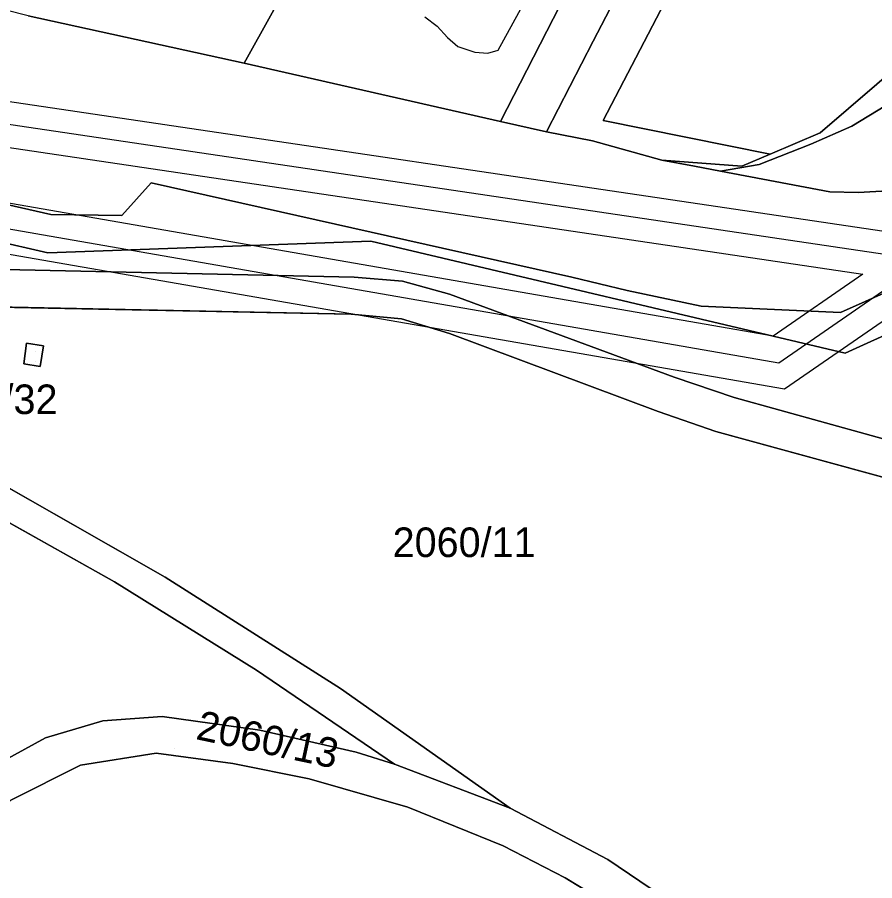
# Model space of a CAD drawing. Extents: x -263423 to -261326, y -1240067 to -1237864.
# Drawn here: x -262338.5 to -262280.5, y -1239094.9 to -1239036.5 of the extents above; entities that cross this region are included whole.
import ezdxf

# ---------------------------------------------------------------- set-up
doc = ezdxf.new("R2010")
doc.units = 0
for name, color, linetype in [('body_kn', 7, 'Continuous'), ('kladpar_druhypozemkov', 7, 'Continuous'), ('kladpar_hranice', 7, 'Continuous'), ('kladpar_parcelnecisla', 7, 'Continuous'), ('kladpar_plochy', 7, 'Continuous'), ('kladpar_sipky', 7, 'Continuous'), ('tarchy_linie', 7, 'Continuous'), ('zappar_hrandruhpozemk', 7, 'Continuous')]:
    doc.layers.add(name, color=color, linetype=linetype)

msp = doc.modelspace()

# ---------------------------------------------------------------- linework, layer by layer
at = {"layer": 'body_kn'}
for p, q in [((-262310.15, -1239037.13), (-262310.15, -1239037.13)), ((-262309.44, -1239037.89), (-262309.44, -1239037.89)), ((-262308.74, -1239038.52), (-262308.74, -1239038.52)), ((-262299.59, -1239038.15), (-262299.59, -1239038.15)), ((-262307.6, -1239038.9), (-262307.6, -1239038.9)), ((-262306.71, -1239038.95), (-262306.71, -1239038.95)), ((-262306.02, -1239038.76), (-262306.02, -1239038.76)), ((-262323.19, -1239039.64), (-262323.19, -1239039.64)), ((-262305.86, -1239043.59), (-262305.86, -1239043.59)), ((-262298.92, -1239043.51), (-262298.92, -1239043.51)), ((-262282.09, -1239043.89), (-262282.09, -1239043.89)), ((-262302.75, -1239044.27), (-262302.75, -1239044.27)), ((-262302.75, -1239044.27), (-262302.75, -1239044.27)), ((-262284.23, -1239044.34), (-262284.23, -1239044.34)), ((-262299.64, -1239044.88), (-262299.64, -1239044.88)), ((-262284.86, -1239045.12), (-262284.86, -1239045.12)), ((-262294.94, -1239046.19), (-262294.94, -1239046.19)), ((-262294.94, -1239046.19), (-262294.94, -1239046.19)), ((-262287.61, -1239045.78), (-262287.61, -1239045.78)), ((-262292.73, -1239046.61), (-262292.73, -1239046.61)), ((-262289.54, -1239046.6), (-262289.54, -1239046.6)), ((-262288.35, -1239046.5), (-262288.35, -1239046.5)), ((-262290.98, -1239046.94), (-262290.98, -1239046.94)), ((-262290.98, -1239046.94), (-262290.98, -1239046.94)), ((-262329.48, -1239047.74), (-262329.48, -1239047.74)), ((-262283.57, -1239048.34), (-262283.57, -1239048.34)), ((-262281.67, -1239048.39), (-262281.67, -1239048.39)), ((-262336.27, -1239049.87), (-262336.27, -1239049.87)), ((-262331.47, -1239049.93), (-262331.47, -1239049.93)), ((-262314.62, -1239051.68), (-262314.62, -1239051.68)), ((-262336.48, -1239052.47), (-262336.48, -1239052.47)), ((-262315.75, -1239054.1), (-262315.75, -1239054.1)), ((-262312.48, -1239054.39), (-262312.48, -1239054.39)), ((-262301.03, -1239054.1), (-262301.03, -1239054.1)), ((-262281.34, -1239053.9), (-262281.34, -1239053.9)), ((-262297.28, -1239055.01), (-262297.28, -1239055.01)), ((-262309.31, -1239055.25), (-262309.31, -1239055.25)), ((-262292.29, -1239056.07), (-262292.29, -1239056.07)), ((-262315.96, -1239056.62), (-262315.96, -1239056.62)), ((-262282.86, -1239056.49), (-262282.86, -1239056.49)), ((-262312.56, -1239056.93), (-262312.56, -1239056.93)), ((-262309.3, -1239057.93), (-262309.3, -1239057.93)), ((-262287.42, -1239058.11), (-262287.42, -1239058.11)), ((-262337.91, -1239058.58), (-262337.91, -1239058.58)), ((-262337.91, -1239058.58), (-262337.91, -1239058.58)), ((-262336.78, -1239058.75), (-262336.78, -1239058.75)), ((-262282.54, -1239059.25), (-262282.54, -1239059.25)), ((-262338.11, -1239059.98), (-262338.11, -1239059.98)), ((-262336.99, -1239060.16), (-262336.99, -1239060.16)), ((-262287.03, -1239059.9), (-262287.03, -1239059.9)), ((-262294.11, -1239060.87), (-262294.11, -1239060.87)), ((-262286.64, -1239061.69), (-262286.64, -1239061.69)), ((-262290.04, -1239062.26), (-262290.04, -1239062.26)), ((-262295.18, -1239063.19), (-262295.18, -1239063.19)), ((-262291.28, -1239064.54), (-262291.28, -1239064.54)), ((-262331.97, -1239074.72), (-262331.97, -1239074.72)), ((-262328.53, -1239074.4), (-262328.53, -1239074.4)), ((-262322.36, -1239080.68), (-262322.36, -1239080.68)), ((-262316.68, -1239081.94), (-262316.68, -1239081.94)), ((-262332.75, -1239084.11), (-262332.75, -1239084.11)), ((-262328.75, -1239083.82), (-262328.75, -1239083.82)), ((-262322.14, -1239084.74), (-262322.14, -1239084.74)), ((-262336.64, -1239085.26), (-262336.64, -1239085.26)), ((-262329.16, -1239086.31), (-262329.16, -1239086.31)), ((-262315.63, -1239086.24), (-262315.63, -1239086.24)), ((-262334.26, -1239087.11), (-262334.26, -1239087.11)), ((-262323.96, -1239087), (-262323.96, -1239087)), ((-262313.03, -1239087.04), (-262313.03, -1239087.04)), ((-262318.81, -1239088.04), (-262318.81, -1239088.04)), ((-262312.13, -1239089.96), (-262312.13, -1239089.96)), ((-262305.2, -1239090.03), (-262305.2, -1239090.03)), ((-262305.67, -1239092.57), (-262305.67, -1239092.57)), ((-262298.59, -1239093.5), (-262298.59, -1239093.5)), ((-262301.47, -1239094.73), (-262301.47, -1239094.73))]:
    msp.add_line(p, q, dxfattribs=at)
at = {"layer": 'kladpar_druhypozemkov'}
for p, q in [((-262337.28, -1239059.17), (-262337.28, -1239059.17)), ((-262308.16, -1239071.16), (-262308.16, -1239071.16)), ((-262327.92, -1239086.01), (-262327.92, -1239086.01))]:
    msp.add_line(p, q, dxfattribs=at)
at = {"layer": 'kladpar_hranice'}
for points in [[(-262278.49, -1239039.4), (-262284.23, -1239044.34), (-262287.61, -1239045.78), (-262298.92, -1239043.51), (-262291.7, -1239029.65), (-262285.72, -1239018.26), (-262293.22, -1239014.32), (-262294.76, -1239017.26), (-262297.03, -1239016), (-262299, -1239014.87), (-262302.18, -1239013.11), (-262306.96, -1239010.4), (-262305.78, -1239007.78), (-262305.45, -1239007.9), (-262302.6, -1239001.96), (-262288.51, -1238974.92), (-262287.96, -1238975.18), (-262281.2, -1238978.78), (-262277.42, -1238980.78)], [(-262315.49, -1239000.08), (-262310.31, -1239000.76), (-262307.14, -1239001.06), (-262302.89, -1239001.35), (-262305.64, -1239007.47), (-262305.78, -1239007.78), (-262306.96, -1239010.4), (-262308.71, -1239013.6), (-262323.19, -1239039.64), (-262337.8, -1239036.43), (-262339.32, -1239036.06), (-262349.8, -1239033.84), (-262347.16, -1239028.99), (-262343.22, -1239021.84), (-262329.89, -1238998.18), (-262315.49, -1239000.08)], [(-262181.13, -1239004.54), (-262200.79, -1239013.44), (-262238.92, -1239030.8), (-262271.67, -1239045.84), (-262274.2, -1239046.87), (-262276.92, -1239047.72), (-262279.26, -1239048.24), (-262281.67, -1239048.39), (-262283.57, -1239048.34), (-262290.98, -1239046.94)], [(-262290.98, -1239046.94), (-262288.35, -1239046.5), (-262284.86, -1239045.12), (-262282.09, -1239043.89), (-262278.63, -1239041.8), (-262274.17, -1239038.37), (-262266.42, -1239031.55), (-262261.51, -1239027.14), (-262258.58, -1239024.5), (-262257.43, -1239023.46), (-262254.84, -1239021.05), (-262250.57, -1239016.58), (-262250.27, -1239016.85), (-262242.99, -1239008.38)], [(-262308.71, -1239013.6), (-262306.96, -1239010.4), (-262302.18, -1239013.11), (-262299, -1239014.87), (-262297.03, -1239016), (-262301.6, -1239024.87), (-262301.72, -1239025.95), (-262301.59, -1239026.84), (-262301.2, -1239027.73), (-262300.44, -1239028.36), (-262299.67, -1239028.73), (-262299.23, -1239029.17), (-262299.03, -1239029.81), (-262299.16, -1239030.51), (-262305.86, -1239043.59), (-262323.19, -1239039.64), (-262308.71, -1239013.6)], [(-262302.75, -1239044.27), (-262299.59, -1239038.15), (-262297.05, -1239033.23), (-262290.16, -1239019.83), (-262294.76, -1239017.26), (-262293.22, -1239014.32), (-262285.72, -1239018.26), (-262291.7, -1239029.65), (-262298.92, -1239043.51), (-262287.61, -1239045.78), (-262289.54, -1239046.6), (-262294.94, -1239046.19), (-262299.64, -1239044.88), (-262302.75, -1239044.27)], [(-262290.16, -1239019.83), (-262297.05, -1239033.23), (-262299.59, -1239038.15), (-262302.75, -1239044.27), (-262305.86, -1239043.59), (-262299.16, -1239030.51), (-262299.03, -1239029.81), (-262299.23, -1239029.17), (-262299.67, -1239028.73), (-262300.44, -1239028.36), (-262301.2, -1239027.73), (-262301.59, -1239026.84), (-262301.72, -1239025.95), (-262301.6, -1239024.87), (-262297.03, -1239016), (-262294.76, -1239017.26), (-262290.16, -1239019.83)], [(-262294.94, -1239046.19), (-262289.54, -1239046.6), (-262287.61, -1239045.78), (-262284.23, -1239044.34), (-262278.49, -1239039.4), (-262263.67, -1239027.16), (-262262.11, -1239025.87), (-262259.39, -1239023.61), (-262258.52, -1239022.89)], [(-262257.43, -1239023.46), (-262258.58, -1239024.5), (-262261.51, -1239027.14), (-262266.42, -1239031.55), (-262274.17, -1239038.37), (-262278.63, -1239041.8), (-262282.09, -1239043.89), (-262284.86, -1239045.12), (-262288.35, -1239046.5), (-262290.98, -1239046.94)], [(-262447.61, -1239026.67), (-262435.3, -1239027.56), (-262419.63, -1239030.57), (-262408.84, -1239032.51), (-262401.71, -1239031.47), (-262401.43, -1239032.59), (-262376.27, -1239038.42), (-262363.32, -1239041.38), (-262362.09, -1239044.01), (-262336.27, -1239049.87), (-262331.47, -1239049.93), (-262329.48, -1239047.74), (-262301.03, -1239054.1), (-262297.28, -1239055.01), (-262292.29, -1239056.07), (-262282.86, -1239056.49), (-262270.57, -1239051.03)], [(-262270.57, -1239051.03), (-262282.86, -1239056.49), (-262292.29, -1239056.07), (-262297.28, -1239055.01), (-262301.03, -1239054.1), (-262329.48, -1239047.74), (-262331.47, -1239049.93), (-262336.27, -1239049.87), (-262362.09, -1239044.01), (-262363.32, -1239041.38), (-262376.27, -1239038.42), (-262401.43, -1239032.59), (-262401.71, -1239031.47), (-262408.84, -1239032.51), (-262419.63, -1239030.57), (-262435.3, -1239027.56), (-262447.61, -1239026.67)], [(-262274.69, -1239055.68), (-262282.54, -1239059.25), (-262314.62, -1239051.68), (-262336.48, -1239052.47), (-262407.2, -1239036.18), (-262409.34, -1239035.83), (-262422.38, -1239032.67), (-262433.25, -1239030.89), (-262458.1, -1239027.28)], [(-262458.1, -1239027.28), (-262433.25, -1239030.89), (-262422.38, -1239032.67), (-262409.34, -1239035.83), (-262407.2, -1239036.18), (-262336.48, -1239052.47), (-262314.62, -1239051.68), (-262282.54, -1239059.25), (-262274.69, -1239055.68)], [(-262337.8, -1239036.43), (-262323.19, -1239039.64), (-262305.86, -1239043.59), (-262302.75, -1239044.27), (-262299.64, -1239044.88), (-262294.94, -1239046.19), (-262292.73, -1239046.61), (-262290.98, -1239046.94), (-262283.57, -1239048.34), (-262281.67, -1239048.39), (-262279.26, -1239048.24)], [(-262262.25, -1239069.96), (-262290.04, -1239062.26), (-262294.11, -1239060.87), (-262309.31, -1239055.25), (-262312.48, -1239054.39), (-262315.75, -1239054.1), (-262347.63, -1239053.42), (-262357.96, -1239052.79), (-262368.92, -1239051.8), (-262374.34, -1239051.8), (-262384.51, -1239047.95), (-262394.96, -1239044.84), (-262405.6, -1239042.48), (-262416.35, -1239040.89), (-262428.17, -1239040.14), (-262440, -1239040.38), (-262459.23, -1239041.69)], [(-262290.98, -1239046.94), (-262292.73, -1239046.61), (-262294.94, -1239046.19)], [(-262411.03, -1239104.77), (-262407.89, -1239094.06), (-262405.7, -1239083.12), (-262405.05, -1239076.23), (-262403.17, -1239069.52), (-262400.16, -1239063.3), (-262396.28, -1239058.82), (-262391.36, -1239055.23), (-262385.77, -1239052.84), (-262379.93, -1239051.79), (-262374.34, -1239051.8), (-262368.92, -1239051.8), (-262357.96, -1239052.79), (-262347.63, -1239053.42), (-262315.75, -1239054.1), (-262312.48, -1239054.39), (-262309.31, -1239055.25), (-262294.11, -1239060.87), (-262290.04, -1239062.26), (-262262.25, -1239069.96)], [(-262263.01, -1239072.29), (-262291.28, -1239064.54), (-262295.18, -1239063.19), (-262309.3, -1239057.93), (-262312.56, -1239056.93), (-262315.96, -1239056.62), (-262347.67, -1239055.97), (-262358.04, -1239055.29), (-262367.9, -1239054.51), (-262369.06, -1239054.42), (-262373, -1239054.41), (-262380.11, -1239054.38), (-262385.41, -1239055.39), (-262390.46, -1239057.64), (-262394.86, -1239061), (-262398.27, -1239065.16), (-262400.99, -1239070.86), (-262402.66, -1239077), (-262403.21, -1239083.3), (-262405.45, -1239094.49), (-262408.62, -1239105.45)], [(-262373, -1239054.41), (-262369.06, -1239054.42), (-262367.9, -1239054.51), (-262354.18, -1239060.69), (-262340.73, -1239067.45), (-262328.53, -1239074.4), (-262316.68, -1239081.94), (-262305.2, -1239090.03), (-262313.03, -1239087.04), (-262322.36, -1239080.68), (-262331.97, -1239074.72), (-262341.82, -1239069.19), (-262357.25, -1239061.46), (-262373, -1239054.41)], [(-262354.18, -1239060.69), (-262367.9, -1239054.51), (-262358.04, -1239055.29), (-262347.67, -1239055.97), (-262315.96, -1239056.62), (-262312.56, -1239056.93), (-262309.3, -1239057.93), (-262295.18, -1239063.19), (-262291.28, -1239064.54), (-262263.01, -1239072.29), (-262266.37, -1239082.56), (-262276.52, -1239113.42), (-262281.28, -1239107.86), (-262286.47, -1239102.68), (-262292.04, -1239097.93), (-262298.59, -1239093.5), (-262305.2, -1239090.03), (-262316.68, -1239081.94), (-262328.53, -1239074.4), (-262340.73, -1239067.45)], [(-262338.11, -1239059.98), (-262336.99, -1239060.16), (-262336.78, -1239058.75), (-262337.91, -1239058.58), (-262338.11, -1239059.98)], [(-262337.91, -1239058.58), (-262336.78, -1239058.75), (-262336.99, -1239060.16), (-262338.11, -1239059.98), (-262337.91, -1239058.58)], [(-262357.25, -1239061.46), (-262341.82, -1239069.19), (-262331.97, -1239074.72), (-262322.36, -1239080.68), (-262313.03, -1239087.04), (-262315.63, -1239086.24), (-262322.14, -1239084.74), (-262328.75, -1239083.82), (-262332.75, -1239084.11), (-262336.64, -1239085.26), (-262340.15, -1239087.18), (-262342.39, -1239089), (-262344.33, -1239091.13), (-262347.96, -1239098.24)], [(-262347.96, -1239098.24), (-262344.33, -1239091.13), (-262342.39, -1239089), (-262340.15, -1239087.18), (-262336.64, -1239085.26), (-262332.75, -1239084.11), (-262328.75, -1239083.82), (-262322.14, -1239084.74), (-262315.63, -1239086.24), (-262313.03, -1239087.04), (-262305.2, -1239090.03), (-262298.59, -1239093.5), (-262292.04, -1239097.93)], [(-262297.43, -1239097.19), (-262301.47, -1239094.73), (-262305.67, -1239092.57), (-262312.13, -1239089.96), (-262318.81, -1239088.04), (-262323.96, -1239087), (-262329.16, -1239086.31), (-262334.26, -1239087.11), (-262338.98, -1239089.49), (-262342.66, -1239093.11), (-262345.45, -1239098.88)], [(-262345.45, -1239098.88), (-262342.66, -1239093.11), (-262338.98, -1239089.49), (-262334.26, -1239087.11), (-262329.16, -1239086.31), (-262323.96, -1239087), (-262318.81, -1239088.04), (-262312.13, -1239089.96), (-262305.67, -1239092.57), (-262301.47, -1239094.73), (-262297.43, -1239097.19)]]:
    msp.add_lwpolyline(points, dxfattribs=at)
at = {"layer": 'kladpar_plochy'}
for p, q in [((-262347.67, -1239055.97), (-262315.96, -1239056.62)), ((-262315.96, -1239056.62), (-262312.56, -1239056.93)), ((-262312.56, -1239056.93), (-262309.3, -1239057.93)), ((-262309.3, -1239057.93), (-262295.18, -1239063.19)), ((-262337.91, -1239058.58), (-262338.11, -1239059.98)), ((-262336.78, -1239058.75), (-262337.91, -1239058.58)), ((-262336.99, -1239060.16), (-262336.78, -1239058.75)), ((-262338.11, -1239059.98), (-262336.99, -1239060.16)), ((-262295.18, -1239063.19), (-262291.28, -1239064.54)), ((-262291.28, -1239064.54), (-262263.01, -1239072.29)), ((-262328.53, -1239074.4), (-262340.73, -1239067.45)), ((-262341.82, -1239069.19), (-262331.97, -1239074.72)), ((-262331.97, -1239074.72), (-262322.36, -1239080.68)), ((-262316.68, -1239081.94), (-262328.53, -1239074.4)), ((-262322.36, -1239080.68), (-262313.03, -1239087.04)), ((-262305.2, -1239090.03), (-262316.68, -1239081.94)), ((-262332.75, -1239084.11), (-262336.64, -1239085.26)), ((-262328.75, -1239083.82), (-262332.75, -1239084.11)), ((-262322.14, -1239084.74), (-262328.75, -1239083.82)), ((-262315.63, -1239086.24), (-262322.14, -1239084.74)), ((-262336.64, -1239085.26), (-262340.15, -1239087.18)), ((-262334.26, -1239087.11), (-262329.16, -1239086.31)), ((-262329.16, -1239086.31), (-262323.96, -1239087)), ((-262313.03, -1239087.04), (-262315.63, -1239086.24)), ((-262338.98, -1239089.49), (-262334.26, -1239087.11)), ((-262323.96, -1239087), (-262318.81, -1239088.04)), ((-262318.81, -1239088.04), (-262312.13, -1239089.96)), ((-262312.13, -1239089.96), (-262305.67, -1239092.57)), ((-262298.59, -1239093.5), (-262305.2, -1239090.03)), ((-262305.67, -1239092.57), (-262301.47, -1239094.73)), ((-262292.04, -1239097.93), (-262298.59, -1239093.5)), ((-262301.47, -1239094.73), (-262297.43, -1239097.19))]:
    msp.add_line(p, q, dxfattribs=at)
for points in [[(-262278.49, -1239039.4), (-262284.23, -1239044.34), (-262287.61, -1239045.78), (-262298.92, -1239043.51), (-262291.7, -1239029.65), (-262285.72, -1239018.26), (-262293.22, -1239014.32), (-262294.76, -1239017.26), (-262297.03, -1239016), (-262299, -1239014.87), (-262302.18, -1239013.11), (-262306.96, -1239010.4), (-262305.78, -1239007.78), (-262305.45, -1239007.9), (-262302.6, -1239001.96), (-262288.51, -1238974.92), (-262287.96, -1238975.18), (-262281.2, -1238978.78), (-262277.42, -1238980.78)], [(-262447.61, -1239026.67), (-262435.3, -1239027.56), (-262419.63, -1239030.57), (-262408.84, -1239032.51), (-262401.71, -1239031.47), (-262401.43, -1239032.59), (-262376.27, -1239038.42), (-262363.32, -1239041.38), (-262362.09, -1239044.01), (-262336.27, -1239049.87), (-262331.47, -1239049.93), (-262329.48, -1239047.74), (-262301.03, -1239054.1), (-262297.28, -1239055.01), (-262292.29, -1239056.07), (-262282.86, -1239056.49), (-262270.57, -1239051.03)], [(-262270.57, -1239051.03), (-262282.86, -1239056.49), (-262292.29, -1239056.07), (-262297.28, -1239055.01), (-262301.03, -1239054.1), (-262329.48, -1239047.74), (-262331.47, -1239049.93), (-262336.27, -1239049.87), (-262362.09, -1239044.01), (-262363.32, -1239041.38), (-262376.27, -1239038.42), (-262401.43, -1239032.59), (-262401.71, -1239031.47), (-262408.84, -1239032.51), (-262419.63, -1239030.57), (-262435.3, -1239027.56), (-262447.61, -1239026.67)], [(-262274.69, -1239055.68), (-262282.54, -1239059.25), (-262314.62, -1239051.68), (-262336.48, -1239052.47), (-262407.2, -1239036.18), (-262409.34, -1239035.83), (-262422.38, -1239032.67), (-262433.25, -1239030.89), (-262458.1, -1239027.28)], [(-262458.1, -1239027.28), (-262433.25, -1239030.89), (-262422.38, -1239032.67), (-262409.34, -1239035.83), (-262407.2, -1239036.18), (-262336.48, -1239052.47), (-262314.62, -1239051.68), (-262282.54, -1239059.25), (-262274.69, -1239055.68)], [(-262337.8, -1239036.43), (-262323.19, -1239039.64), (-262305.86, -1239043.59), (-262302.75, -1239044.27), (-262299.64, -1239044.88), (-262294.94, -1239046.19), (-262292.73, -1239046.61), (-262290.98, -1239046.94), (-262283.57, -1239048.34), (-262281.67, -1239048.39), (-262279.26, -1239048.24)], [(-262262.25, -1239069.96), (-262290.04, -1239062.26), (-262294.11, -1239060.87), (-262309.31, -1239055.25), (-262312.48, -1239054.39), (-262315.75, -1239054.1), (-262347.63, -1239053.42), (-262357.96, -1239052.79), (-262368.92, -1239051.8), (-262374.34, -1239051.8), (-262384.51, -1239047.95), (-262394.96, -1239044.84), (-262405.6, -1239042.48), (-262416.35, -1239040.89), (-262428.17, -1239040.14), (-262440, -1239040.38), (-262459.23, -1239041.69)], [(-262279.26, -1239048.24), (-262281.67, -1239048.39), (-262283.57, -1239048.34), (-262290.98, -1239046.94), (-262288.35, -1239046.5), (-262284.86, -1239045.12), (-262282.09, -1239043.89), (-262278.63, -1239041.8)], [(-262411.03, -1239104.77), (-262407.89, -1239094.06), (-262405.7, -1239083.12), (-262405.05, -1239076.23), (-262403.17, -1239069.52), (-262400.16, -1239063.3), (-262396.28, -1239058.82), (-262391.36, -1239055.23), (-262385.77, -1239052.84), (-262379.93, -1239051.79), (-262374.34, -1239051.8), (-262368.92, -1239051.8), (-262357.96, -1239052.79), (-262347.63, -1239053.42), (-262315.75, -1239054.1), (-262312.48, -1239054.39), (-262309.31, -1239055.25), (-262294.11, -1239060.87), (-262290.04, -1239062.26), (-262262.25, -1239069.96)], [(-262263.01, -1239072.29), (-262291.28, -1239064.54), (-262295.18, -1239063.19), (-262309.3, -1239057.93), (-262312.56, -1239056.93), (-262315.96, -1239056.62), (-262347.67, -1239055.97), (-262358.04, -1239055.29), (-262367.9, -1239054.51), (-262369.06, -1239054.42), (-262373, -1239054.41), (-262380.11, -1239054.38), (-262385.41, -1239055.39), (-262390.46, -1239057.64), (-262394.86, -1239061), (-262398.27, -1239065.16), (-262400.99, -1239070.86), (-262402.66, -1239077), (-262403.21, -1239083.3), (-262405.45, -1239094.49), (-262408.62, -1239105.45)], [(-262347.96, -1239098.24), (-262344.33, -1239091.13), (-262342.39, -1239089), (-262340.15, -1239087.18), (-262336.64, -1239085.26), (-262332.75, -1239084.11), (-262328.75, -1239083.82), (-262322.14, -1239084.74), (-262315.63, -1239086.24), (-262313.03, -1239087.04), (-262305.2, -1239090.03), (-262298.59, -1239093.5), (-262292.04, -1239097.93)], [(-262297.43, -1239097.19), (-262301.47, -1239094.73), (-262305.67, -1239092.57), (-262312.13, -1239089.96), (-262318.81, -1239088.04), (-262323.96, -1239087), (-262329.16, -1239086.31), (-262334.26, -1239087.11), (-262338.98, -1239089.49), (-262342.66, -1239093.11), (-262345.45, -1239098.88)]]:
    msp.add_lwpolyline(points, dxfattribs=at)
for points in [[(-262315.49, -1239000.08), (-262310.31, -1239000.76), (-262307.14, -1239001.06), (-262302.89, -1239001.35), (-262305.64, -1239007.47), (-262305.78, -1239007.78), (-262306.96, -1239010.4), (-262308.71, -1239013.6), (-262323.19, -1239039.64), (-262337.8, -1239036.43), (-262339.32, -1239036.06), (-262349.8, -1239033.84), (-262347.16, -1239028.99), (-262343.22, -1239021.84), (-262329.89, -1238998.18)], [(-262308.71, -1239013.6), (-262306.96, -1239010.4), (-262302.18, -1239013.11), (-262299, -1239014.87), (-262297.03, -1239016), (-262301.6, -1239024.87), (-262301.72, -1239025.95), (-262301.59, -1239026.84), (-262301.2, -1239027.73), (-262300.44, -1239028.36), (-262299.67, -1239028.73), (-262299.23, -1239029.17), (-262299.03, -1239029.81), (-262299.16, -1239030.51), (-262305.86, -1239043.59), (-262323.19, -1239039.64)], [(-262302.75, -1239044.27), (-262299.59, -1239038.15), (-262297.05, -1239033.23), (-262290.16, -1239019.83), (-262294.76, -1239017.26), (-262293.22, -1239014.32), (-262285.72, -1239018.26), (-262291.7, -1239029.65), (-262298.92, -1239043.51), (-262287.61, -1239045.78), (-262289.54, -1239046.6), (-262294.94, -1239046.19), (-262299.64, -1239044.88)], [(-262290.16, -1239019.83), (-262297.05, -1239033.23), (-262299.59, -1239038.15), (-262302.75, -1239044.27), (-262305.86, -1239043.59), (-262299.16, -1239030.51), (-262299.03, -1239029.81), (-262299.23, -1239029.17), (-262299.67, -1239028.73), (-262300.44, -1239028.36), (-262301.2, -1239027.73), (-262301.59, -1239026.84), (-262301.72, -1239025.95), (-262301.6, -1239024.87), (-262297.03, -1239016), (-262294.76, -1239017.26)], [(-262294.94, -1239046.19), (-262289.54, -1239046.6), (-262287.61, -1239045.78), (-262284.23, -1239044.34), (-262278.49, -1239039.4), (-262263.67, -1239027.16), (-262262.11, -1239025.87), (-262259.39, -1239023.61), (-262258.52, -1239022.89), (-262257.43, -1239023.46), (-262258.58, -1239024.5), (-262261.51, -1239027.14), (-262266.42, -1239031.55), (-262274.17, -1239038.37), (-262278.63, -1239041.8), (-262282.09, -1239043.89), (-262284.86, -1239045.12), (-262288.35, -1239046.5), (-262290.98, -1239046.94), (-262292.73, -1239046.61)], [(-262373, -1239054.41), (-262369.06, -1239054.42), (-262367.9, -1239054.51), (-262354.18, -1239060.69), (-262340.73, -1239067.45), (-262328.53, -1239074.4), (-262316.68, -1239081.94), (-262305.2, -1239090.03), (-262313.03, -1239087.04), (-262322.36, -1239080.68), (-262331.97, -1239074.72), (-262341.82, -1239069.19), (-262357.25, -1239061.46)], [(-262337.91, -1239058.58), (-262336.78, -1239058.75), (-262336.99, -1239060.16), (-262338.11, -1239059.98)]]:
    msp.add_lwpolyline(points, close=True, dxfattribs=at)
at = {"layer": 'kladpar_sipky'}
msp.add_line((-262337.3, -1239059.82), (-262337.3, -1239059.82), dxfattribs=at)
at = {"layer": 'tarchy_linie'}
for points in [[(-262477.71, -1239021.41), (-262345.77, -1239041.23), (-262277.63, -1239051.34), (-262265.69, -1239043.1), (-262256.79, -1239039.01), (-262247.85, -1239034.9), (-262272.7, -1239052.07), (-262248.05, -1239055.72), (-262161.58, -1239067.24), (-262161.11, -1239068.86), (-262160.64, -1239070.48), (-262248.45, -1239058.78), (-262276.41, -1239054.63), (-262286.64, -1239061.69), (-262343.79, -1239051.76), (-262405.64, -1239037.61), (-262469.65, -1239028.3)], [(-262511.94, -1239035.93), (-262511.51, -1239036.28), (-262508.96, -1239036.9), (-262477.5, -1239023), (-262346, -1239042.75), (-262248.25, -1239057.25), (-262161.11, -1239068.86)], [(-262515.94, -1239037.69), (-262510.7, -1239042.51), (-262469.75, -1239026.57), (-262405.4, -1239035.93), (-262343.41, -1239050.1), (-262287.03, -1239059.9), (-262256.79, -1239039.01)], [(-262390.15, -1239037.68), (-262346.23, -1239044.27), (-262281.34, -1239053.9), (-262287.42, -1239058.11), (-262343.03, -1239048.44), (-262390.15, -1239037.68)]]:
    msp.add_lwpolyline(points, dxfattribs=at)
at = {"layer": 'zappar_hrandruhpozemk'}
msp.add_lwpolyline([(-262310.98, -1239036.5), (-262310.15, -1239037.13), (-262309.44, -1239037.89), (-262308.74, -1239038.52), (-262307.6, -1239038.9), (-262306.71, -1239038.95), (-262306.02, -1239038.76), (-262301.44, -1239030.4), (-262300.44, -1239028.36)], dxfattribs=at)

# ---------------------------------------------------------------- texts
at = {"layer": 'kladpar_parcelnecisla'}
for s, p in [('2060/32', (-262345.49, -1239063.37)), ('2060/11', (-262313.152, -1239073.04))]:
    msp.add_text(s, height=2, dxfattribs=at).set_placement(p)
msp.add_text('2060/13', height=2, rotation=348, dxfattribs=at).set_placement((-262326.531, -1239085.344))

doc.saveas('drawing.dxf')
